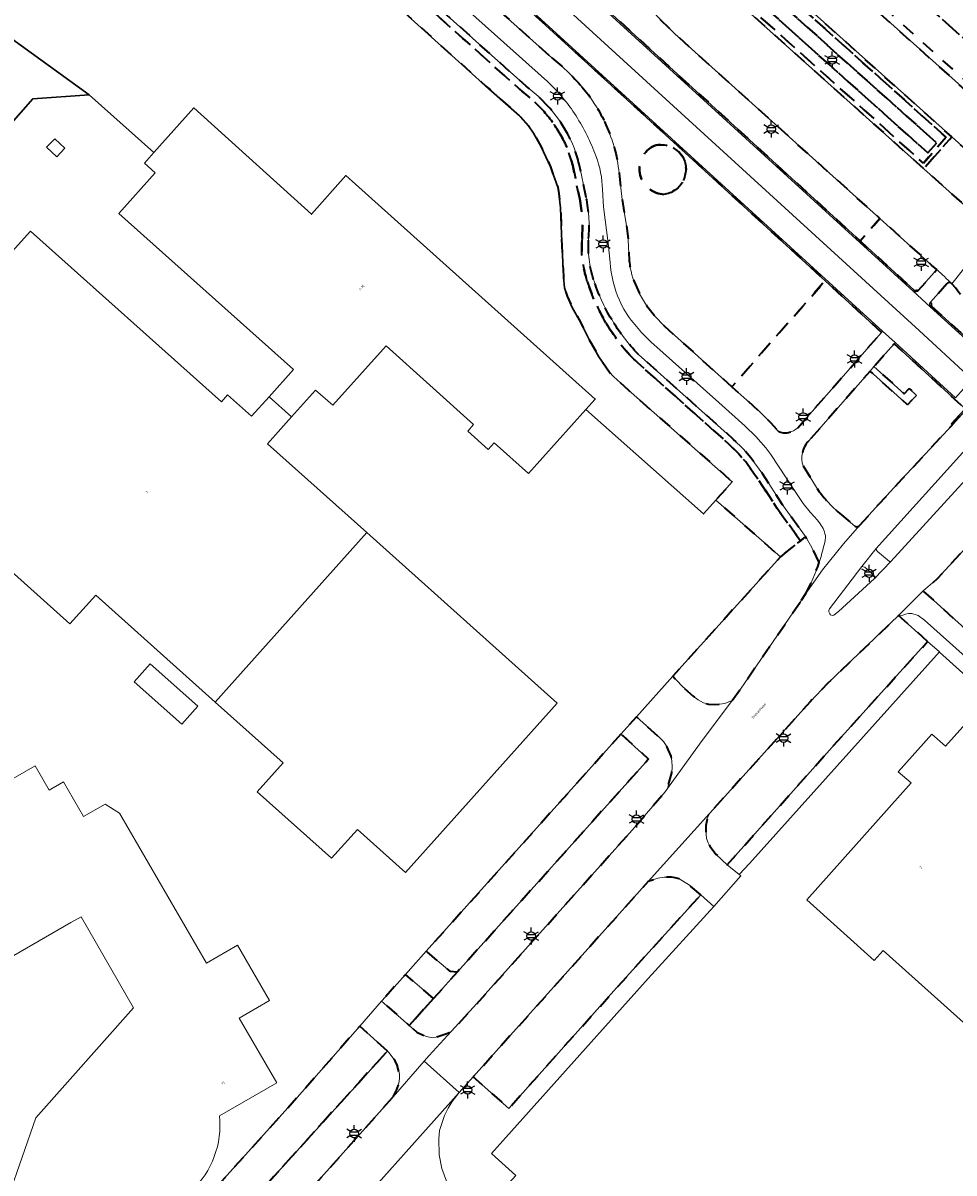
# Model space of a CAD drawing. Extents: x 105780 to 185197, y 477999 to 525027.
# Tile 226 of 562: x 107105 to 107245, y 478479 to 478652. Entities that reach past the tile are written whole.
import ezdxf
from ezdxf.enums import TextEntityAlignment as Align

# ---------------------------------------------------------------- set-up
doc = ezdxf.new("R2010")
doc.units = 0
doc.linetypes.add('XX-HIDDEN', pattern=[4, 2, -2])
for name, color, linetype, lineweight in [('B-GV-GR-HAAG_01-G', 252, 'GR-HAAG1', 13), ('B-GV-GR-MATERIAALGRENS-G', 252, 'XX-HIDDEN', 35), ('B-RO-IE-MEUBILAIR_WEGMEUBILAIR-S', 252, 'Continuous', 25), ('B-WE-GW-WATERGANG_SLOOT_INSTEEK-G', 252, 'Continuous', 30), ('B-XX-KG-KADASTRAAL_BEBOUWING-G', 252, 'Continuous', 20), ('B1-WE-OG-BEBOUWING-T18', 7, 'Continuous', 18), ('B1-WE-OG-TERREIN_ERF-GV', 252, 'Continuous', 18), ('B1-WE-OG-TOPOGRAFIE-T18', 10, 'Continuous', 18), ('B1-WE-VH-VERHARDING_ASFALT-GV', 252, 'Continuous', 18), ('B1-WE-VH-VERHARDING_BETON-GV', 252, 'Continuous', 18), ('B1-WE-VH-VERHARDING_BETONSTRAATSTEEN-GV', 252, 'Continuous', 18), ('B1-WE-VH-VERHARDING_GRASBETONSTEEN-GV', 70, 'Continuous', 18), ('B1-WE-VH-VERHARDING_TEGEL-GV', 252, 'Continuous', 18)]:
    doc.layers.add(name, color=color, linetype=linetype, lineweight=lineweight)
doc.styles.add('NLCS-ISO', font='NLCS-ISO.ttf')
doc.styles.add('NLCS-ISO-M200-T18', font='NLCS-ISO.ttf', dxfattribs={"height": 0.36})
doc.linetypes.add('GR-HAAG1', pattern='A,6,[176,NLCS.shx,S=0.125,R=0,X=0,Y=0],-2', length=8)

# ---------------------------------------------------------------- blocks, each defined once
blk = doc.blocks.new('B-SIE-WEG_LICHTMAST-SO')
at = {"ltscale": 0.1}
for p, q in [((-1.1, 0.63), (-2.19, 1.27)), ((0, 1.27), (0, 2.53)), ((1.1, 0.63), (2.19, 1.27)), ((-1.1, -0.63), (-2.19, -1.27)), ((0, -1.27), (0, -2.53)), ((1.1, -0.63), (2.19, -1.27))]:
    blk.add_line(p, q, dxfattribs=at)
at = {"flags": 128}
for points in [[(-1.16, 0.5), (1.16, 0.5)], [(-1.16, -0.5), (1.16, -0.5)]]:
    blk.add_lwpolyline(points, dxfattribs=at)
at = {"ltscale": 0.1}
blk.add_circle((0, 0), 1.27, dxfattribs=at)
at = {"style": 'NLCS-ISO'}
blk.add_attdef('TYPE', text='', height=1.8, dxfattribs=at).set_placement((0, 2.53), align=Align.BOTTOM_CENTER)

msp = doc.modelspace()

# ---------------------------------------------------------------- linework, layer by layer
at = {"layer": 'B-GV-GR-HAAG_01-G', "flags": 128}
for points in [[(107199.485, 478541.316), (107195.335, 478545.088), (107166.031, 478512.401), (107169.577, 478509.393), (107170.721, 478509.299)], [(107167.114, 478505.283), (107162.913, 478508.923), (107159.908, 478505.571), (107159.318, 478504.897), (107163.483, 478501.242)], [(107160.185, 478497.383), (107156.03, 478501.144), (107146.627, 478490.411), (107128.281, 478470.072), (107130.83, 478467.921), (107107.648, 478442.053), (107108.454, 478441.318), (107108.957, 478440.859)]]:
    msp.add_lwpolyline(points, close=True, dxfattribs=at)
at = {"layer": 'B-GV-GR-MATERIAALGRENS-G', "flags": 128}
for points in [[(107123.869, 478743.54), (107114.494, 478751.789), (107105.008, 478759.95), (107092.375, 478770.621), (107086.02, 478775.91), (107072.824, 478786.682), (107059.116, 478797.611), (107050.396, 478804.442), (107048.526, 478805.8), (107046.854, 478806.814), (107045.119, 478807.718), (107037.499, 478811.265), (107035.158, 478812.439), (107033.312, 478813.495), (107031.79, 478814.513), (107015.213, 478826.782), (106997.932, 478839.33), (106993.205, 478842.793), (106991.329, 478840.202), (107003.445, 478831.511), (107017.639, 478821.133), (107031.727, 478810.666), (107038.732, 478805.381), (107045.693, 478800.037), (107052.807, 478794.482), (107059.877, 478788.871), (107073.922, 478777.529), (107088.636, 478765.408), (107103.218, 478753.128), (107111.212, 478746.233), (107119.114, 478739.273), (107240.88, 478630.11), (107245.091, 478634.894)], [(107244.248, 478634.844), (107242.54, 478632.903), (107240.829, 478630.96), (107119.513, 478739.72), (107111.606, 478746.685), (107103.607, 478753.585), (107089.02, 478765.869), (107074.301, 478777.994), (107060.251, 478789.34), (107046.061, 478800.511), (107039.095, 478805.858), (107032.087, 478811.146), (107017.995, 478821.616), (107003.797, 478831.997), (106992.168, 478840.339), (106993.337, 478841.952), (106997.578, 478838.845), (107014.858, 478826.298), (107031.445, 478814.022), (107032.996, 478812.985), (107034.874, 478811.91), (107037.238, 478810.725), (107044.854, 478807.18), (107046.56, 478806.291), (107048.194, 478805.3), (107050.035, 478803.963), (107058.744, 478797.14), (107072.447, 478786.215), (107085.638, 478775.447), (107091.989, 478770.161), (107104.619, 478759.493), (107114.1, 478751.336), (107123.471, 478743.091), (107124.128, 478742.502)], [(107124.128, 478742.502), (107123.471, 478743.091), (107114.1, 478751.336), (107104.619, 478759.493), (107091.989, 478770.161), (107085.638, 478775.447), (107072.447, 478786.215), (107058.744, 478797.14), (107050.035, 478803.963), (107048.194, 478805.3), (107046.56, 478806.291), (107044.854, 478807.18), (107037.238, 478810.725), (107034.874, 478811.91), (107032.996, 478812.985), (107031.445, 478814.022), (107014.858, 478826.298), (106997.578, 478838.845), (106993.337, 478841.952), (106992.168, 478840.339), (107003.797, 478831.997), (107017.995, 478821.616), (107032.087, 478811.146), (107039.095, 478805.858), (107046.061, 478800.511), (107060.251, 478789.34), (107074.301, 478777.994), (107089.02, 478765.869), (107103.607, 478753.585), (107111.606, 478746.685), (107119.513, 478739.72), (107240.829, 478630.96), (107242.54, 478632.903), (107244.248, 478634.844)], [(107241.506, 478632.486), (107242.828, 478633.987), (107104.024, 478758.129), (107048.529, 478803.049), (107034.638, 478811.469), (107032.732, 478812.559), (107031.157, 478813.613), (107014.563, 478825.895), (106997.284, 478838.441), (106993.447, 478841.252), (106992.868, 478840.452), (107004.09, 478832.402), (107018.292, 478822.018), (107032.386, 478811.547), (107047.349, 478801.431), (107102.728, 478756.606)], [(107241.506, 478632.486), (107102.728, 478756.606), (107047.349, 478801.431), (107032.386, 478811.547), (107018.292, 478822.018), (107004.09, 478832.402), (106992.868, 478840.452), (106993.447, 478841.252), (106997.284, 478838.441), (107014.563, 478825.895), (107031.157, 478813.613), (107032.732, 478812.559), (107034.638, 478811.469), (107048.529, 478803.049), (107104.024, 478758.129), (107242.828, 478633.987)], [(107048.705, 478789.258), (107041.601, 478794.799), (107034.654, 478800.139), (107027.668, 478805.426), (107015.241, 478814.57), (107015.118, 478814.404), (107012.001, 478810.227), (107044.652, 478785.953), (107047.156, 478784.126), (107045.546, 478781.945), (107054.526, 478775.108), (107055.709, 478774.105), (107062.016, 478769.148), (107064.258, 478767.37), (107068.569, 478763.94), (107070.768, 478762.178), (107075.17, 478758.633), (107077.118, 478757.057), (107081.943, 478753.126), (107083.569, 478751.798), (107089.924, 478746.558), (107096.738, 478740.846), (107098.596, 478739.271), (107103.323, 478735.251), (107105.893, 478733.047), (107110.178, 478729.347), (107112.535, 478727.3), (107117.131, 478723.276), (107119.226, 478721.434), (107125.771, 478715.618), (107231.325, 478619.257), (107234.293, 478622.628), (107203.422, 478650.408), (107200.82, 478652.994), (107198.645, 478655.444), (107196.849, 478657.744), (107195.381, 478659.888), (107193.842, 478662.464), (107192.936, 478663.693), (107191.955, 478664.862), (107190.377, 478666.472), (107116.332, 478732.95), (107103.311, 478744.339), (107090.062, 478755.631), (107076.584, 478766.821), (107062.798, 478778.031)], [(107084.805, 478796.956), (107092.273, 478790.919), (107099.668, 478784.795), (107107.009, 478778.606), (107114.308, 478772.367), (107118.176, 478768.994), (107129.654, 478758.728), (107146.07, 478744.324), (107255.283, 478646.49), (107256.75, 478648.224), (107146.812, 478747.792), (107138.316, 478755.244), (107120.748, 478770.378), (107111.642, 478778.018), (107098.341, 478788.829), (107091.631, 478794.158), (107084.87, 478799.427), (107078.998, 478791.885), (107089.593, 478783.152), (107108.324, 478767.543), (107116.449, 478760.658), (107125.092, 478753.168), (107133.66, 478745.591), (107250.14, 478640.628), (107253.208, 478644.111), (107131.816, 478752.033), (107117.377, 478764.679), (107082.707, 478794.569)], [(107146.07, 478744.324), (107129.654, 478758.728), (107118.176, 478768.994), (107114.308, 478772.367), (107107.009, 478778.606), (107099.668, 478784.795), (107092.273, 478790.919), (107084.805, 478796.956), (107082.707, 478794.569), (107117.377, 478764.679), (107131.816, 478752.033), (107253.208, 478644.111), (107255.283, 478646.49)], [(107245.091, 478634.894), (107240.88, 478630.11), (107249.458, 478622.42), (107253.675, 478627.2)], [(107241.466, 478558.996), (107237.096, 478562.912), (107226.47, 478552.738), (107223.81, 478549.951), (107208.635, 478533.118), (107208.299, 478532.373), (107208.082, 478531.321), (107208.075, 478530.647), (107208.204, 478529.374), (107208.436, 478528.741), (107208.72, 478528.225), (107209.663, 478526.977), (107211.302, 478525.411), (107227.097, 478543.122)], [(107192.233, 478525.327), (107197.007, 478530.615), (107201.992, 478536.403), (107202.334, 478536.883), (107202.978, 478539.251), (107203.049, 478540.193), (107202.995, 478541.013), (107202.877, 478541.774), (107202.207, 478543.202), (107201.715, 478543.937), (107201.174, 478544.511), (107197.672, 478547.694), (107195.335, 478545.088), (107199.485, 478541.316), (107170.721, 478509.299), (107167.114, 478505.283), (107163.483, 478501.242), (107164.61, 478500.253), (107166.024, 478499.57), (107166.772, 478499.423), (107167.53, 478499.498), (107168.992, 478500), (107169.805, 478500.331), (107173.171, 478503.975)], [(107195.335, 478545.088), (107166.031, 478512.401), (107169.577, 478509.393), (107170.721, 478509.299), (107199.485, 478541.316)], [(107207.323, 478520.889), (107205.62, 478522.365), (107204.6, 478523.021), (107204.062, 478523.28), (107203.482, 478523.443), (107202.916, 478523.533), (107201.837, 478523.556), (107200.873, 478523.382), (107199.408, 478522.882), (107173.113, 478493.497), (107178.465, 478488.777), (107194.671, 478506.902)], [(107167.114, 478505.283), (107162.913, 478508.923), (107159.908, 478505.571), (107159.318, 478504.897), (107163.483, 478501.242)], [(107160.185, 478497.383), (107156.03, 478501.144), (107146.627, 478490.411), (107128.281, 478470.072), (107130.83, 478467.921), (107107.648, 478442.053), (107108.454, 478441.318), (107108.957, 478440.859)], [(107161.058, 478490.506), (107161.63, 478491.591), (107161.899, 478492.548), (107161.994, 478493.267), (107162.011, 478493.974), (107161.644, 478495.258), (107161.343, 478495.944), (107160.431, 478497.158), (107160.185, 478497.383), (107108.957, 478440.859), (107110.321, 478439.615), (107110.939, 478439.283), (107111.617, 478439.119), (107112.387, 478439.037), (107113.094, 478439.024), (107113.897, 478439.144), (107115.315, 478439.581), (107115.697, 478440.001), (107114.702, 478440.948), (107124.68, 478452.11), (107125.755, 478451.135), (107143.962, 478471.357)]]:
    msp.add_lwpolyline(points, close=True, dxfattribs=at)
for points in [[(106970.741, 478812.322), (106968.664, 478809.556), (106982.569, 478799.85), (106991.438, 478793.542), (107000, 478787.349), (107018.064, 478773.821), (107042.049, 478755.287), (107056.266, 478743.28), (107064.978, 478736.211), (107089.17, 478716.324), (107098.787, 478708.508), (107108.916, 478700.08), (107116.743, 478693.751), (107126.811, 478685.385), (107135.933, 478677.704), (107146.86, 478667.976), (107175.022, 478642.548), (107180.073, 478638.054), (107181.419, 478636.585), (107182.182, 478635.446), (107183.34, 478633.383), (107184.737, 478630.394), (107185.814, 478627.357), (107185.994, 478626.396), (107186.245, 478624.221), (107186.373, 478620.294), (107186.624, 478614.986), (107186.677, 478613.826), (107186.817, 478612.19), (107187.255, 478610.958), (107188.011, 478609.232), (107189.218, 478607.051), (107190.716, 478604.107), (107192.003, 478601.813), (107193.592, 478599.497), (107194.231, 478598.847), (107196.436, 478596.832), (107212.083, 478583.021), (107209.598, 478580.243), (107219.319, 478571.726), (107222.34, 478574.155), (107218.816, 478579.015), (107215.844, 478583.618), (107214.103, 478586.004), (107213.043, 478587.243), (107211.58, 478588.677), (107197.261, 478601.467)], [(107032.665, 478767.195), (107024.952, 478773.224), (107011.037, 478783.932), (107000, 478792.277), (106971.099, 478813.216), (106970.543, 478812.469), (106970.741, 478812.322), (106999.405, 478791.473), (107010.431, 478783.137), (107010.619, 478782.992), (107024.339, 478772.434), (107032.046, 478766.409), (107047.377, 478754.242), (107055.115, 478747.996), (107116.374, 478697.773), (107119.939, 478694.802), (107132.589, 478684.261), (107138.663, 478679.08), (107143.331, 478674.984), (107171.55, 478649.719), (107180.407, 478641.789), (107182.18, 478640.314), (107183.765, 478638.7)], [(107183.765, 478638.7), (107182.18, 478640.314), (107180.407, 478641.789), (107171.55, 478649.719), (107143.331, 478674.984), (107138.663, 478679.08), (107132.589, 478684.261), (107119.939, 478694.802), (107116.374, 478697.773), (107055.115, 478747.996), (107047.377, 478754.242), (107032.046, 478766.409), (107024.339, 478772.434), (107010.619, 478782.992), (107010.431, 478783.137), (106999.405, 478791.473), (106970.741, 478812.322)], [(107078.153, 478790.882), (107078.285, 478790.775), (107089.707, 478781.393), (107102.307, 478770.865), (107111.07, 478763.43), (107119.969, 478755.77), (107128.8, 478748.022), (107249.455, 478639.85), (107250.14, 478640.628), (107133.66, 478745.591), (107125.092, 478753.168), (107116.449, 478760.658), (107108.324, 478767.543), (107089.593, 478783.152), (107078.998, 478791.885), (107084.87, 478799.427)], [(107040.705, 478775.516), (107037.327, 478770.877), (107044.719, 478764.978), (107051.449, 478759.625), (107066.854, 478747.139), (107096.985, 478722.457), (107111.733, 478710.293), (107130.101, 478694.97), (107145.313, 478682.144), (107148.391, 478679.549), (107184.944, 478646.782)], [(107197.31, 478613.163), (107198.141, 478611.312), (107199.182, 478609.562), (107200.411, 478607.939), (107201.813, 478606.461), (107212.017, 478597.326), (107226.049, 478613.264), (107137.223, 478694.498), (107128.719, 478702.296), (107127.806, 478703.119), (107127.011, 478703.847), (107124.593, 478706.016), (107120.15, 478710.022), (107118.231, 478711.723), (107116.704, 478713.093), (107114.571, 478714.968), (107111.516, 478717.676), (107108.373, 478720.416), (107106.305, 478722.233), (107104.85, 478723.486), (107102.818, 478725.257), (107097.953, 478729.425), (107095.813, 478731.268), (107095.093, 478731.875), (107094.056, 478732.764), (107085.231, 478740.197), (107079.492, 478744.927), (107078.966, 478745.356), (107078.342, 478745.87), (107076.429, 478747.426), (107073.73, 478749.628), (107072.531, 478750.597), (107071.419, 478751.501), (107069.962, 478752.672), (107067.945, 478754.301), (107065.822, 478755.998), (107063.456, 478757.89), (107062.136, 478758.945), (107059.199, 478761.269), (107057.473, 478762.64), (107056.894, 478763.094), (107056.304, 478763.561), (107050.45, 478768.147), (107049.539, 478768.846), (107040.705, 478775.516)], [(107184.496, 478639.382), (107182.858, 478641.05), (107181.061, 478642.546), (107143.994, 478675.732), (107139.317, 478679.836), (107133.234, 478685.026), (107117.011, 478698.544), (107055.746, 478748.772), (107048.002, 478755.023), (107032.665, 478767.195)], [(107189.132, 478625.607), (107188.065, 478630.584)], [(107188.065, 478630.584), (107189.132, 478625.607)], [(107190.112, 478625.806), (107189.04, 478630.804)], [(107195.043, 478629.464), (107195.526, 478625.476), (107196.147, 478621.507), (107196.423, 478619.417), (107196.526, 478617.311)], [(107234.293, 478622.628), (107231.325, 478619.257), (107239.425, 478611.862)], [(107239.847, 478611.878), (107240.005, 478611.724), (107242.865, 478614.936), (107242.069, 478615.63), (107234.293, 478622.628)], [(107234.533, 478605.505), (107226.049, 478613.264), (107212.017, 478597.326), (107216.085, 478593.684), (107217.869, 478591.896), (107218.955, 478590.645)], [(107239.425, 478611.862), (107239.504, 478611.816), (107239.593, 478611.794), (107239.639, 478611.792), (107239.685, 478611.797), (107239.772, 478611.826), (107239.847, 478611.878)], [(107244.373, 478612.807), (107241.875, 478610.03), (107242.044, 478609.889)], [(107245.096, 478612.808), (107244.95, 478612.928)], [(107248.841, 478603.939), (107249.055, 478603.996), (107248.774, 478605.9), (107248.67, 478606.365), (107248.546, 478606.825), (107248.402, 478607.279), (107248.238, 478607.727), (107248.055, 478608.166), (107247.853, 478608.598), (107247.499, 478609.363), (107247.1, 478610.106), (107246.659, 478610.824), (107246.177, 478611.515), (107245.655, 478612.177), (107245.096, 478612.808)], [(107242.044, 478609.889), (107241.991, 478609.785), (107241.976, 478609.698), (107241.976, 478609.669), (107241.999, 478609.555), (107242.059, 478609.455)], [(107242.059, 478609.455), (107248.416, 478603.693), (107248.7, 478603.642)], [(107221.916, 478591.147), (107234.533, 478605.505)], [(107245.191, 478591.61), (107245.029, 478591.759), (107246.917, 478593.799), (107246.933, 478593.817), (107246.947, 478593.837), (107246.96, 478593.857), (107246.971, 478593.879), (107246.98, 478593.901), (107246.987, 478593.924), (107246.992, 478593.948), (107246.995, 478593.972), (107246.996, 478593.996), (107246.995, 478594.02), (107246.992, 478594.044), (107246.986, 478594.068), (107246.979, 478594.091), (107246.97, 478594.113), (107246.959, 478594.135), (107246.946, 478594.156), (107246.931, 478594.175), (107246.915, 478594.193), (107236.433, 478603.795), (107233.382, 478600.342), (107237.951, 478596.266), (107238.699, 478597.07), (107239.787, 478596.027), (107238.459, 478594.59), (107232.812, 478599.65), (107223.532, 478589.127)], [(107197.261, 478601.467), (107211.58, 478588.677), (107213.043, 478587.243), (107214.103, 478586.004), (107215.844, 478583.618), (107218.816, 478579.015), (107222.34, 478574.155), (107223.107, 478574.771), (107219.642, 478579.579), (107216.669, 478584.184), (107214.888, 478586.625), (107213.774, 478587.927), (107212.263, 478589.407), (107197.953, 478602.19)], [(107231.223, 478576.435), (107234.07, 478579.612), (107237.644, 478583.455), (107245.191, 478591.61)], [(107222.731, 478585.406), (107224.987, 478581.772)], [(107260.646, 478575.977), (107262.552, 478578.669), (107263.054, 478579.378), (107257.986, 478584.028), (107257.966, 478584.044), (107257.944, 478584.057), (107257.921, 478584.069), (107257.897, 478584.079), (107257.873, 478584.087), (107257.848, 478584.093), (107257.822, 478584.097), (107257.797, 478584.098), (107257.771, 478584.098), (107257.745, 478584.095), (107257.72, 478584.09), (107257.695, 478584.084), (107257.671, 478584.074), (107257.648, 478584.063), (107257.625, 478584.05), (107257.604, 478584.036), (107257.584, 478584.019), (107257.566, 478584.001), (107255.697, 478581.974), (107252.677, 478578.698), (107252.509, 478578.841), (107242.909, 478568.428), (107240.789, 478566.602), (107254.98, 478553.763), (107250.806, 478560.311), (107250.202, 478560.848)], [(107228.199, 478578.303), (107230.527, 478576.363)], [(107225.145, 478570.872), (107224.038, 478573.158), (107223.107, 478574.771), (107222.34, 478574.155), (107219.319, 478571.726), (107203.115, 478553.781), (107204.471, 478552.347), (107206.177, 478550.759), (107206.939, 478550.207), (107207.724, 478549.771), (107208.492, 478549.579), (107209.352, 478549.536), (107210.175, 478549.574), (107210.965, 478549.693), (107212.037, 478550.142), (107213.306, 478551.853), (107222.496, 478565.242)], [(107222.496, 478565.242), (107223.048, 478566.047)]]:
    msp.add_lwpolyline(points, dxfattribs=at)
for points in [[(107184.944, 478646.782, -0.0488366), (107189.444, 478642.436)], [(107189.444, 478642.436, -0.0643831), (107192.856, 478637.193)], [(107187.194, 478635.57, 0.0550112), (107184.496, 478639.382)], [(107186.319, 478635.085, 0.0546561), (107183.765, 478638.7)], [(107183.765, 478638.7, -0.0546561), (107186.319, 478635.085)], [(107192.856, 478637.193, -0.0865469), (107195.043, 478629.464)], [(107188.065, 478630.584, 0.0683935), (107186.319, 478635.085)], [(107186.319, 478635.085, -0.0683935), (107188.065, 478630.584)], [(107189.04, 478630.804, 0.0683822), (107187.194, 478635.57)], [(107200.318, 478633.561, 0.7551367), (107201.524, 478626.283)], [(107201.524, 478626.283, -0.7551367), (107200.318, 478633.561)], [(107204.613, 478631.881, 0.3474212), (107200.318, 478633.561)], [(107200.318, 478633.561, -0.3474212), (107204.613, 478631.881)], [(107201.524, 478626.283, 0.5682924), (107204.613, 478631.881)], [(107204.613, 478631.881, -0.5682924), (107201.524, 478626.283)], [(107189.471, 478619.685, 0.0660213), (107189.132, 478625.607)], [(107189.132, 478625.607, -0.0660213), (107189.471, 478619.685)], [(107190.468, 478619.61, 0.0661758), (107190.112, 478625.806)], [(107190.258, 478613.14, -0.0976347), (107189.471, 478619.685)], [(107189.471, 478619.685, 0.0976347), (107190.258, 478613.14)], [(107191.209, 478613.449, -0.0975629), (107190.468, 478619.61)], [(107196.526, 478617.311, 0.0896681), (107197.31, 478613.163)], [(107193.934, 478607.432, -0.0556309), (107191.209, 478613.449)], [(107193.074, 478606.921, -0.0556558), (107190.258, 478613.14)], [(107190.258, 478613.14, 0.0556558), (107193.074, 478606.921)], [(107244.95, 478612.928, 0.3571033), (107244.373, 478612.807)], [(107197.261, 478601.467, -0.0592257), (107193.074, 478606.921)], [(107193.074, 478606.921, 0.0592257), (107197.261, 478601.467)], [(107197.953, 478602.19, -0.0588633), (107193.934, 478607.432)], [(107218.955, 478590.645, 0.3188645), (107221.916, 478591.147)], [(107223.532, 478589.127, 0.2749695), (107222.731, 478585.406)], [(107224.987, 478581.772, 0.0540402), (107228.199, 478578.303)], [(107230.527, 478576.363, 0.3734319), (107231.223, 478576.435)], [(107223.048, 478566.047, 0.0451756), (107225.145, 478570.872)]]:
    msp.add_lwpolyline(points, format="xyb", dxfattribs=at)
at = {"layer": 'B-WE-GW-WATERGANG_SLOOT_INSTEEK-G', "flags": 128}
for points in [[(107092.746, 478624.814), (107098.568, 478631.328), (107099.235, 478631.98), (107106.84, 478640.605), (107115.314, 478641.245), (107079.475, 478667.193), (107071.02, 478668.551), (107070.904, 478657.889), (107062.082, 478647.761), (107061.765, 478647.535), (107053.286, 478637.926), (107052.025, 478636.498), (107044.669, 478628.572), (107037.654, 478627.947), (106991.004, 478575.817), (106991.028, 478568.859), (106894.145, 478460.788), (106893.127, 478459.652), (106889.155, 478455.221), (106884.069, 478449.548), (106893.053, 478441.421), (106898.137, 478447.048), (106905.824, 478455.557)], [(107079.475, 478667.193), (107115.314, 478641.245), (107125.048, 478632.549), (107131.064, 478639.249), (107148.801, 478623.274), (107153.958, 478629.078), (107191.452, 478595.462), (107190.047, 478593.896), (107207.762, 478578.191), (107209.598, 478580.243), (107212.083, 478583.021), (107196.436, 478596.832), (107194.231, 478598.847), (107193.592, 478599.497), (107192.003, 478601.813), (107190.716, 478604.107), (107189.218, 478607.051), (107188.011, 478609.232), (107187.255, 478610.958), (107186.817, 478612.19), (107186.677, 478613.826), (107186.624, 478614.986), (107186.373, 478620.294), (107186.245, 478624.221), (107185.994, 478626.396), (107185.814, 478627.357), (107184.737, 478630.394), (107183.34, 478633.383), (107182.182, 478635.446), (107181.419, 478636.585), (107180.073, 478638.054), (107175.022, 478642.548), (107146.86, 478667.976)]]:
    msp.add_lwpolyline(points, dxfattribs=at)
at = {"layer": 'B-XX-KG-KADASTRAAL_BEBOUWING-G', "flags": 128}
for points in [[(107153.958, 478629.078), (107148.801, 478623.274), (107131.064, 478639.249), (107125.048, 478632.549), (107123.635, 478630.975), (107125.269, 478629.514), (107119.803, 478623.402), (107146.063, 478599.916), (107142.406, 478595.827), (107145.786, 478592.796), (107149.387, 478596.82), (107151.964, 478594.532), (107159.989, 478603.472), (107173.161, 478591.648), (107172.273, 478590.658), (107175.377, 478587.874), (107176.265, 478588.864), (107181.401, 478584.257), (107190.047, 478593.896), (107191.452, 478595.462)], [(107111.687, 478633.224), (107110.162, 478634.623), (107108.932, 478633.332), (107110.461, 478631.92)], [(107145.786, 478592.796), (107142.406, 478595.827), (107139.763, 478592.872), (107136.155, 478596.099), (107135.215, 478595.048), (107106.513, 478620.741), (107103.288, 478617.144), (107102.238, 478618.079), (107098.771, 478614.223), (107099.775, 478613.325), (107096.475, 478609.636), (107100.052, 478606.436), (107087.184, 478592.052), (107101.568, 478579.184), (107097.681, 478574.839), (107112.438, 478561.638), (107116.325, 478565.983), (107134.3, 478549.9), (107157.093, 478575.374), (107142.17, 478588.756)], [(107157.093, 478575.374), (107134.3, 478549.9), (107144.518, 478540.753), (107140.615, 478536.395), (107151.788, 478526.387), (107155.691, 478530.745), (107162.917, 478524.274), (107185.734, 478549.75)], [(107131.691, 478549.271), (107124.505, 478555.651), (107122.098, 478552.94), (107129.284, 478546.56)], [(107260.38, 478541.98), (107256.91, 478545.11), (107252.72, 478547.19), (107248.04, 478547.62), (107244.138, 478543.235), (107242.11, 478545.04), (107237.04, 478539.39), (107239.01, 478537.72), (107223.28, 478520.12), (107233.42, 478511.03), (107234.752, 478512.518), (107255.99, 478493.51), (107258.662, 478491.118), (107261.071, 478493.8), (107278.12, 478512.78), (107259.99, 478529.08), (107263.84, 478533.45), (107262.89, 478538.04)]]:
    msp.add_lwpolyline(points, close=True, dxfattribs=at)
for points in [[(107142.481, 478505.001), (107137.661, 478513.309), (107132.99, 478510.599), (107119.902, 478533.157), (107117.728, 478534.531), (107114.481, 478532.654), (107111.452, 478537.891), (107109.305, 478536.649), (107107.187, 478540.31), (107100.894, 478536.669), (107096.888, 478543.594), (107043.827, 478512.899), (107059.399, 478485.98), (107112.573, 478516.722), (107114.112, 478517.612), (107122.008, 478503.886), (107107.29, 478487.369), (107101.081, 478469.624), (107113.159, 478465.398), (107116.191, 478473.968)], [(107134.938, 478487.638), (107143.552, 478492.601), (107137.905, 478502.36), (107142.481, 478505.001)]]:
    msp.add_lwpolyline(points, dxfattribs=at)
msp.add_lwpolyline([(107130.742, 478476.425, 0.2346245), (107134.938, 478487.638)], format="xyb", dxfattribs=at)
at = {"layer": 'B1-WE-OG-TERREIN_ERF-GV', "flags": 128}
for points in [[(107103.288, 478617.144), (107106.513, 478620.741), (107135.215, 478595.048), (107136.155, 478596.099), (107139.763, 478592.872), (107142.406, 478595.827), (107146.063, 478599.916), (107119.803, 478623.402), (107125.269, 478629.514), (107123.635, 478630.975), (107125.048, 478632.549), (107115.314, 478641.245), (107106.84, 478640.605), (107099.235, 478631.98)], [(107128.281, 478470.072), (107146.627, 478490.411), (107156.03, 478501.144), (107159.318, 478504.897), (107159.908, 478505.571), (107162.913, 478508.923), (107166.031, 478512.401), (107195.335, 478545.088), (107197.672, 478547.694), (107203.115, 478553.781), (107219.319, 478571.726), (107209.598, 478580.243), (107207.762, 478578.191), (107190.047, 478593.896), (107181.401, 478584.257), (107176.265, 478588.864), (107175.377, 478587.874), (107172.273, 478590.658), (107173.161, 478591.648), (107159.989, 478603.472), (107151.964, 478594.532), (107149.387, 478596.82), (107145.786, 478592.796), (107142.17, 478588.756), (107157.093, 478575.374), (107185.734, 478549.75), (107162.917, 478524.274), (107155.691, 478530.745), (107151.788, 478526.387), (107140.615, 478536.395), (107144.518, 478540.753), (107134.3, 478549.9), (107116.325, 478565.983), (107112.438, 478561.638), (107097.681, 478574.839)], [(107256.91, 478545.11), (107243.267, 478557.417), (107243.228, 478557.451), (107214.652, 478525.596), (107213.135, 478523.943), (107213.369, 478523.737), (107209.277, 478519.159), (107199.431, 478508.322), (107175.855, 478481.972), (107179.523, 478478.69)], [(107255.99, 478493.51), (107234.752, 478512.518), (107233.42, 478511.03), (107223.28, 478520.12), (107239.01, 478537.72), (107237.04, 478539.39), (107242.11, 478545.04), (107244.138, 478543.235), (107248.04, 478547.62)], [(107059.399, 478485.98), (107043.827, 478512.899), (107096.888, 478543.594), (107100.894, 478536.669), (107107.187, 478540.31), (107109.305, 478536.649), (107111.452, 478537.891), (107114.481, 478532.654), (107117.728, 478534.531), (107119.902, 478533.157), (107132.99, 478510.599), (107137.661, 478513.309), (107142.481, 478505.001), (107137.905, 478502.36), (107143.552, 478492.601), (107134.938, 478487.638)], [(107116.191, 478473.968), (107113.159, 478465.398), (107101.081, 478469.624), (107107.29, 478487.369), (107122.008, 478503.886), (107114.112, 478517.612), (107112.573, 478516.722), (107059.399, 478485.98)]]:
    msp.add_lwpolyline(points, dxfattribs=at)
for points in [[(107111.687, 478633.224), (107110.461, 478631.92), (107108.932, 478633.332), (107110.162, 478634.623)], [(107131.691, 478549.271), (107129.284, 478546.56), (107122.098, 478552.94), (107124.505, 478555.651)]]:
    msp.add_lwpolyline(points, close=True, dxfattribs=at)
at = {"layer": 'B1-WE-OG-TERREIN_ERF-GV'}
msp.add_lwpolyline([(107134.938, 478487.638, -0.2346245), (107130.742, 478476.425)], format="xyb", dxfattribs=at)
at = {"layer": 'B1-WE-VH-VERHARDING_ASFALT-GV', "flags": 128}
for points in [[(107052.807, 478794.482), (107048.705, 478789.258), (107062.798, 478778.031), (107076.584, 478766.821), (107090.062, 478755.631), (107103.311, 478744.339), (107116.332, 478732.95), (107190.377, 478666.472), (107191.955, 478664.862), (107192.936, 478663.693), (107193.842, 478662.464), (107195.381, 478659.888), (107196.849, 478657.744), (107198.645, 478655.444), (107200.82, 478652.994), (107203.422, 478650.408), (107234.293, 478622.628), (107242.069, 478615.63), (107242.865, 478614.936)], [(107245.096, 478612.808), (107248.196, 478616.697), (107251.364, 478620.711), (107249.458, 478622.42), (107240.88, 478630.11), (107119.114, 478739.273), (107111.212, 478746.233), (107103.218, 478753.128), (107088.636, 478765.408), (107073.922, 478777.529), (107059.877, 478788.871), (107052.807, 478794.482)], [(107123.869, 478743.54), (107245.091, 478634.894), (107253.675, 478627.2), (107255.596, 478625.479), (107257.192, 478627.306), (107259.939, 478630.45), (107258.053, 478632.142), (107249.455, 478639.85), (107128.8, 478748.022)], [(107420.897, 478468.701), (107280.05, 478595.066), (107273.267, 478601.152), (107273.069, 478601.379), (107272.946, 478601.651), (107262.189, 478611.213), (107261.828, 478611.383), (107261.506, 478611.618), (107259.207, 478613.679), (107256.974, 478615.681), (107251.364, 478620.711), (107248.196, 478616.697), (107245.096, 478612.808)], [(107245.096, 478612.808), (107245.655, 478612.177)], [(107247.077, 478593.648), (107245.191, 478591.61), (107237.644, 478583.455), (107234.07, 478579.612), (107231.223, 478576.435), (107228.801, 478573.683), (107225.626, 478569.802), (107223.048, 478566.047), (107222.496, 478565.242), (107213.306, 478551.853), (107212.037, 478550.142), (107207.156, 478543.561), (107202.334, 478536.883), (107201.992, 478536.403), (107197.007, 478530.615), (107192.233, 478525.327), (107173.171, 478503.975), (107169.805, 478500.331), (107166.482, 478496.733), (107165.724, 478495.863), (107170.993, 478491.154), (107173.113, 478493.497), (107199.408, 478522.882), (107208.635, 478533.118), (107223.81, 478549.951), (107226.47, 478552.738), (107237.096, 478562.912), (107240.789, 478566.602), (107242.909, 478568.428), (107252.509, 478578.841)], [(107250.369, 478586.848), (107235.934, 478571.012), (107233.446, 478568.479), (107228.03, 478563.519), (107227.358, 478562.971), (107227.1, 478562.926), (107226.861, 478563.029), (107226.737, 478563.156), (107226.606, 478563.463), (107226.601, 478563.684), (107226.716, 478563.923), (107231.545, 478570.287), (107233.721, 478572.988), (107248.098, 478588.937)], [(107169.065, 478477.837), (107168.358, 478479.724), (107167.977, 478481.787), (107167.938, 478484.183), (107168.042, 478485.425), (107168.802, 478487.696), (107169.348, 478488.813), (107169.945, 478489.797), (107170.993, 478491.154), (107151.274, 478469.091)]]:
    msp.add_lwpolyline(points, dxfattribs=at)
at = {"layer": 'B1-WE-VH-VERHARDING_ASFALT-GV'}
msp.add_lwpolyline([(107242.865, 478614.936, -0.0128696), (107245.096, 478612.808)], format="xyb", dxfattribs=at)
at = {"layer": 'B1-WE-VH-VERHARDING_ASFALT-GV', "flags": 128}
msp.add_lwpolyline([(107121.637, 478436), (107139.626, 478456.13), (107151.274, 478469.091), (107170.993, 478491.154), (107165.724, 478495.863), (107161.058, 478490.506), (107143.962, 478471.357), (107125.755, 478451.135), (107115.697, 478440.001), (107115.315, 478439.581), (107107.982, 478431.508), (107099.241, 478421.492), (107087.418, 478408.328), (107069.164, 478387.959), (107061.683, 478379.588), (107066.87, 478374.911), (107069.414, 478377.74), (107094.792, 478405.967), (107103.106, 478415.164), (107117.457, 478431.322)], close=True, dxfattribs=at)
at = {"layer": 'B1-WE-VH-VERHARDING_BETON-GV', "flags": 128}
for points in [[(107176.862, 478668.682), (107239.292, 478611.693), (107239.426, 478611.615), (107239.575, 478611.578), (107239.58, 478611.577), (107239.729, 478611.584), (107239.735, 478611.585), (107239.874, 478611.633), (107239.887, 478611.639), (107239.929, 478611.664), (107239.968, 478611.692), (107240.005, 478611.724), (107239.847, 478611.878), (107239.772, 478611.826), (107239.685, 478611.797), (107239.639, 478611.792), (107239.593, 478611.794), (107239.504, 478611.816), (107239.425, 478611.862), (107231.325, 478619.257), (107125.771, 478715.618)], [(107137.223, 478694.498), (107226.049, 478613.264), (107234.533, 478605.505), (107234.68, 478605.669), (107171.817, 478663.159)], [(107248.416, 478603.693), (107242.059, 478609.455), (107241.999, 478609.555), (107241.976, 478609.669), (107241.976, 478609.698), (107241.991, 478609.785), (107242.044, 478609.889), (107241.875, 478610.03), (107241.845, 478609.988), (107241.819, 478609.943), (107241.797, 478609.896), (107241.78, 478609.848), (107241.767, 478609.798), (107241.759, 478609.747), (107241.755, 478609.695), (107241.756, 478609.643), (107241.758, 478609.626), (107241.762, 478609.592), (107241.772, 478609.542), (107241.787, 478609.492), (107241.807, 478609.444), (107241.83, 478609.398), (107241.858, 478609.355), (107248.315, 478603.487)], [(107245.67, 478595.632), (107236.58, 478603.959), (107236.433, 478603.795), (107246.915, 478594.193)], [(107246.917, 478593.799), (107245.029, 478591.759), (107245.191, 478591.61), (107247.077, 478593.648)]]:
    msp.add_lwpolyline(points, dxfattribs=at)
for points in [[(107176.862, 478668.682), (107174.342, 478665.923), (107240.191, 478605.765), (107247.454, 478599.043), (107248.139, 478598.441), (107250.577, 478601.215), (107248.206, 478603.378), (107248.315, 478603.487), (107241.858, 478609.355), (107239.292, 478611.693)], [(107174.342, 478665.923), (107171.817, 478663.159), (107234.68, 478605.669), (107236.58, 478603.959), (107245.67, 478595.632), (107248.139, 478598.441), (107247.454, 478599.043), (107240.191, 478605.765)]]:
    msp.add_lwpolyline(points, close=True, dxfattribs=at)
at = {"layer": 'B1-WE-VH-VERHARDING_BETONSTRAATSTEEN-GV', "flags": 128}
msp.add_lwpolyline([(107248.098, 478588.937), (107233.721, 478572.988), (107233.781, 478572.727), (107233.917, 478572.555), (107235.712, 478571.052), (107235.934, 478571.012), (107250.369, 478586.848)], dxfattribs=at)
for points in [[(107235.934, 478571.012), (107235.712, 478571.052), (107233.917, 478572.555), (107233.781, 478572.727), (107233.721, 478572.988), (107231.545, 478570.287), (107232.017, 478570.179), (107233.315, 478569.033), (107233.427, 478568.872), (107233.446, 478568.479)], [(107233.446, 478568.479), (107233.427, 478568.872), (107233.315, 478569.033), (107232.017, 478570.179), (107231.545, 478570.287), (107226.716, 478563.923), (107226.601, 478563.684), (107226.606, 478563.463), (107226.737, 478563.156), (107226.861, 478563.029), (107227.1, 478562.926), (107227.358, 478562.971), (107228.03, 478563.519)], [(107212.037, 478550.142), (107210.965, 478549.693), (107210.175, 478549.574), (107209.352, 478549.536), (107208.492, 478549.579), (107207.724, 478549.771), (107206.939, 478550.207), (107206.177, 478550.759), (107204.471, 478552.347), (107203.115, 478553.781), (107197.672, 478547.694), (107201.174, 478544.511), (107201.715, 478543.937), (107202.207, 478543.202), (107202.877, 478541.774), (107202.995, 478541.013), (107203.049, 478540.193), (107202.978, 478539.251), (107202.334, 478536.883), (107207.156, 478543.561)], [(107211.302, 478525.411), (107209.663, 478526.977), (107208.72, 478528.225), (107208.436, 478528.741), (107208.204, 478529.374), (107208.075, 478530.647), (107208.082, 478531.321), (107208.299, 478532.373), (107208.635, 478533.118), (107199.408, 478522.882), (107200.873, 478523.382), (107201.837, 478523.556), (107202.916, 478523.533), (107203.482, 478523.443), (107204.062, 478523.28), (107204.6, 478523.021), (107205.62, 478522.365), (107207.323, 478520.889), (107209.277, 478519.159), (107213.369, 478523.737), (107213.135, 478523.943)], [(107169.805, 478500.331), (107168.992, 478500), (107167.53, 478499.498), (107166.772, 478499.423), (107166.024, 478499.57), (107164.61, 478500.253), (107163.483, 478501.242), (107159.318, 478504.897), (107156.03, 478501.144), (107160.185, 478497.383), (107160.431, 478497.158), (107161.343, 478495.944), (107161.644, 478495.258), (107162.011, 478493.974), (107161.994, 478493.267), (107161.899, 478492.548), (107161.63, 478491.591), (107161.058, 478490.506), (107165.724, 478495.863), (107166.482, 478496.733)]]:
    msp.add_lwpolyline(points, close=True, dxfattribs=at)
at = {"layer": 'B1-WE-VH-VERHARDING_GRASBETONSTEEN-GV', "flags": 128}
msp.add_lwpolyline([(107170.721, 478509.299), (107169.577, 478509.393), (107166.031, 478512.401), (107162.913, 478508.923), (107167.114, 478505.283)], close=True, dxfattribs=at)
at = {"layer": 'B1-WE-VH-VERHARDING_TEGEL-GV', "flags": 128}
for points in [[(106974.478, 478817.758), (106972.686, 478815.349), (106999.238, 478796.133), (107011.037, 478787.263), (107019.04, 478781.146), (107034.845, 478768.849), (107042.744, 478762.585), (107050.536, 478756.405), (107059.143, 478749.462), (107117.337, 478701.691), (107134.305, 478687.599), (107139.907, 478682.84), (107143.546, 478679.652), (107145.836, 478677.646), (107184.27, 478643.217)], [(107184.944, 478646.782), (107148.391, 478679.549), (107145.313, 478682.144), (107130.101, 478694.97), (107111.733, 478710.293), (107096.985, 478722.457), (107066.854, 478747.139), (107051.449, 478759.625), (107044.719, 478764.978), (107037.327, 478770.877), (107034.897, 478772.867), (107028.472, 478777.815), (107020.747, 478783.792), (107011.037, 478791.193), (107000, 478799.454), (106999.772, 478799.617), (106999.739, 478799.641), (106997.98, 478800.902), (106974.478, 478817.758)], [(107042.744, 478762.585), (107034.845, 478768.849), (107019.04, 478781.146), (107011.037, 478787.263), (106999.238, 478796.133), (106972.686, 478815.349), (106971.099, 478813.216), (107000, 478792.277), (107011.037, 478783.932), (107024.952, 478773.224), (107032.665, 478767.195), (107048.002, 478755.023), (107055.746, 478748.772), (107117.011, 478698.544), (107133.234, 478685.026), (107139.317, 478679.836), (107143.994, 478675.732), (107181.061, 478642.546), (107182.858, 478641.05), (107184.496, 478639.382)], [(107184.27, 478643.217), (107145.836, 478677.646), (107143.546, 478679.652), (107139.907, 478682.84), (107134.305, 478687.599), (107117.337, 478701.691), (107059.143, 478749.462), (107050.536, 478756.405), (107042.744, 478762.585)], [(107189.04, 478630.804), (107190.112, 478625.806)], [(107196.526, 478617.311), (107196.423, 478619.417), (107196.147, 478621.507), (107195.526, 478625.476), (107195.043, 478629.464)], [(107193.696, 478616.015), (107193.419, 478618.928), (107192.691, 478624.389), (107192.545, 478626.968)], [(107192.545, 478626.968), (107192.691, 478624.389), (107193.419, 478618.928), (107193.696, 478616.015)], [(107242.865, 478614.936), (107240.005, 478611.724), (107239.968, 478611.692), (107239.929, 478611.664), (107239.887, 478611.639), (107239.874, 478611.633), (107239.735, 478611.585), (107239.729, 478611.584), (107239.58, 478611.577), (107239.575, 478611.578), (107239.426, 478611.615), (107239.292, 478611.693), (107241.858, 478609.355), (107241.83, 478609.398), (107241.807, 478609.444), (107241.787, 478609.492), (107241.772, 478609.542), (107241.762, 478609.592), (107241.758, 478609.626), (107241.756, 478609.643), (107241.755, 478609.695), (107241.759, 478609.747), (107241.767, 478609.798), (107241.78, 478609.848), (107241.797, 478609.896), (107241.819, 478609.943), (107241.845, 478609.988), (107241.875, 478610.03), (107244.373, 478612.807)], [(107218.955, 478590.645), (107217.869, 478591.896), (107216.085, 478593.684), (107212.017, 478597.326), (107201.813, 478606.461), (107200.411, 478607.939), (107199.182, 478609.562), (107198.141, 478611.312), (107197.31, 478613.163)], [(107244.95, 478612.928), (107245.096, 478612.808)], [(107225.306, 478576.685), (107224.877, 478577.26), (107223.769, 478578.473), (107222.755, 478579.766), (107221.319, 478581.861), (107217.86, 478587.139), (107217.103, 478588.141), (107215.631, 478589.818), (107214.029, 478591.37), (107210.041, 478594.947), (107199.847, 478604.089), (107198.438, 478605.47), (107197.146, 478606.961)], [(107197.146, 478606.961), (107198.438, 478605.47), (107199.847, 478604.089), (107210.041, 478594.947), (107214.029, 478591.37), (107215.631, 478589.818), (107217.103, 478588.141), (107217.86, 478587.139), (107221.319, 478581.861), (107222.755, 478579.766), (107223.769, 478578.473), (107224.877, 478577.26), (107225.306, 478576.685)], [(107223.532, 478589.127), (107232.812, 478599.65), (107233.382, 478600.342), (107236.433, 478603.795), (107236.58, 478603.959), (107234.68, 478605.669), (107234.533, 478605.505), (107221.916, 478591.147)], [(107197.953, 478602.19), (107212.263, 478589.407), (107213.774, 478587.927), (107214.888, 478586.625), (107216.669, 478584.184), (107219.642, 478579.579), (107223.107, 478574.771), (107224.038, 478573.158), (107225.145, 478570.872)], [(107224.987, 478581.772), (107222.731, 478585.406)], [(107230.527, 478576.363), (107228.199, 478578.303)], [(107223.048, 478566.047), (107225.626, 478569.802), (107228.801, 478573.683), (107231.223, 478576.435)], [(107254.98, 478553.763), (107240.789, 478566.602), (107237.096, 478562.912), (107237.718, 478562.983), (107238.139, 478563.125), (107238.593, 478563.209), (107239.093, 478563.218), (107240.032, 478562.913), (107241.006, 478562.234), (107266.877, 478539.089), (107277.676, 478529.392), (107310.411, 478500), (107336.282, 478476.834), (107383.291, 478434.785), (107390.009, 478428.732)], [(107336.282, 478476.834), (107310.411, 478500), (107277.676, 478529.392), (107266.877, 478539.089), (107241.006, 478562.234), (107240.032, 478562.913), (107239.093, 478563.218), (107238.593, 478563.209), (107238.139, 478563.125), (107237.718, 478562.983), (107237.096, 478562.912), (107241.466, 478558.996), (107243.228, 478557.451), (107243.267, 478557.417), (107256.91, 478545.11), (107260.38, 478541.98), (107287.313, 478517.932), (107334.84, 478475.29)]]:
    msp.add_lwpolyline(points, dxfattribs=at)
at = {"layer": 'B1-WE-VH-VERHARDING_TEGEL-GV'}
for points in [[(107189.444, 478642.436, 0.0488366), (107184.944, 478646.782)], [(107188.572, 478638.054, 0.0654054), (107184.27, 478643.217)], [(107184.27, 478643.217, -0.0654054), (107188.572, 478638.054)], [(107192.856, 478637.193, 0.0643831), (107189.444, 478642.436)], [(107184.496, 478639.382, -0.0550112), (107187.194, 478635.57)], [(107191.566, 478632.037, 0.0511712), (107188.572, 478638.054)], [(107188.572, 478638.054, -0.0511712), (107191.566, 478632.037)], [(107195.043, 478629.464, 0.0865469), (107192.856, 478637.193)], [(107187.194, 478635.57, -0.0683822), (107189.04, 478630.804)], [(107192.545, 478626.968, 0.0846374), (107191.566, 478632.037)], [(107191.566, 478632.037, -0.0846374), (107192.545, 478626.968)], [(107190.112, 478625.806, -0.0661758), (107190.468, 478619.61)], [(107190.468, 478619.61, 0.0975629), (107191.209, 478613.449)], [(107197.31, 478613.163, -0.0896681), (107196.526, 478617.311)], [(107195.107, 478610.336, -0.0857545), (107193.696, 478616.015)], [(107193.696, 478616.015, 0.0857545), (107195.107, 478610.336)], [(107245.096, 478612.808, 0.0128696), (107242.865, 478614.936)], [(107191.209, 478613.449, 0.0556309), (107193.934, 478607.432)], [(107244.373, 478612.807, -0.3571033), (107244.95, 478612.928)], [(107197.146, 478606.961, -0.0642832), (107195.107, 478610.336)], [(107195.107, 478610.336, 0.0642832), (107197.146, 478606.961)], [(107193.934, 478607.432, 0.0588633), (107197.953, 478602.19)], [(107221.916, 478591.147, -0.3188645), (107218.955, 478590.645)], [(107222.731, 478585.406, -0.2749695), (107223.532, 478589.127)], [(107228.199, 478578.303, -0.0540402), (107224.987, 478581.772)], [(107226.124, 478574.679, 0.1254907), (107225.306, 478576.685)], [(107225.306, 478576.685, -0.1254907), (107226.124, 478574.679)], [(107231.223, 478576.435, -0.3734319), (107230.527, 478576.363)], [(107225.145, 478570.872, 0.033874), (107226.124, 478574.679)], [(107226.124, 478574.679, -0.033874), (107225.145, 478570.872)], [(107225.145, 478570.872, -0.0451756), (107223.048, 478566.047)]]:
    msp.add_lwpolyline(points, format="xyb", dxfattribs=at)
at = {"layer": 'B1-WE-VH-VERHARDING_TEGEL-GV', "flags": 128}
for points in [[(107239.787, 478596.027), (107238.699, 478597.07), (107237.951, 478596.266), (107233.382, 478600.342), (107232.812, 478599.65), (107238.459, 478594.59)], [(107243.228, 478557.451), (107241.466, 478558.996), (107227.097, 478543.122), (107211.302, 478525.411), (107213.135, 478523.943), (107214.652, 478525.596)], [(107209.277, 478519.159), (107207.323, 478520.889), (107194.671, 478506.902), (107178.465, 478488.777), (107173.113, 478493.497), (107170.993, 478491.154), (107169.945, 478489.797), (107169.348, 478488.813), (107168.802, 478487.696), (107168.042, 478485.425), (107167.938, 478484.183), (107167.977, 478481.787), (107168.358, 478479.724), (107169.065, 478477.837), (107169.57, 478476.982), (107170.18, 478476.152), (107171.602, 478474.427), (107173.795, 478472.44), (107176.838, 478475.76), (107179.523, 478478.69), (107175.855, 478481.972), (107199.431, 478508.322)]]:
    msp.add_lwpolyline(points, close=True, dxfattribs=at)

# ---------------------------------------------------------------- block references
at = {"layer": 'B-RO-IE-MEUBILAIR_WEGMEUBILAIR-S', "xscale": 0.5, "yscale": 0.5, "zscale": 0.5}
for p in [(107227.102, 478646.476), (107185.792, 478641.054), (107217.941, 478636.068), (107192.635, 478618.805), (107240.496, 478616.029), (107230.474, 478601.491), (107205.181, 478598.863), (107222.741, 478592.779), (107220.349, 478582.379), (107232.649, 478569.255), (107219.79, 478544.46), (107197.674, 478532.296), (107181.828, 478514.705), (107172.268, 478491.542), (107155.191, 478484.99)]:
    msp.add_blockref('B-SIE-WEG_LICHTMAST-SO', p, dxfattribs=at)

# ---------------------------------------------------------------- texts
at = {"layer": 'B1-WE-OG-BEBOUWING-T18', "style": 'NLCS-ISO-M200-T18'}
for s, rotation, p in [('1-1E', 46.9, (107156.331, 478612.231)), ('3', 48.2, (107124.004, 478581.504)), ('2', 48.1, (107240.436, 478525.035)), ('15', 29.9, (107135.489, 478492.572))]:
    msp.add_text(s, height=0.36, rotation=rotation, dxfattribs=at).set_placement(p, align=Align.MIDDLE)
at = {"layer": 'B1-WE-OG-TOPOGRAFIE-T18', "style": 'NLCS-ISO-M200-T18'}
msp.add_text('Diamantlaan', height=0.36, rotation=48, dxfattribs=at).set_placement((107216.068, 478548.577), align=Align.MIDDLE)

doc.saveas('drawing.dxf')
